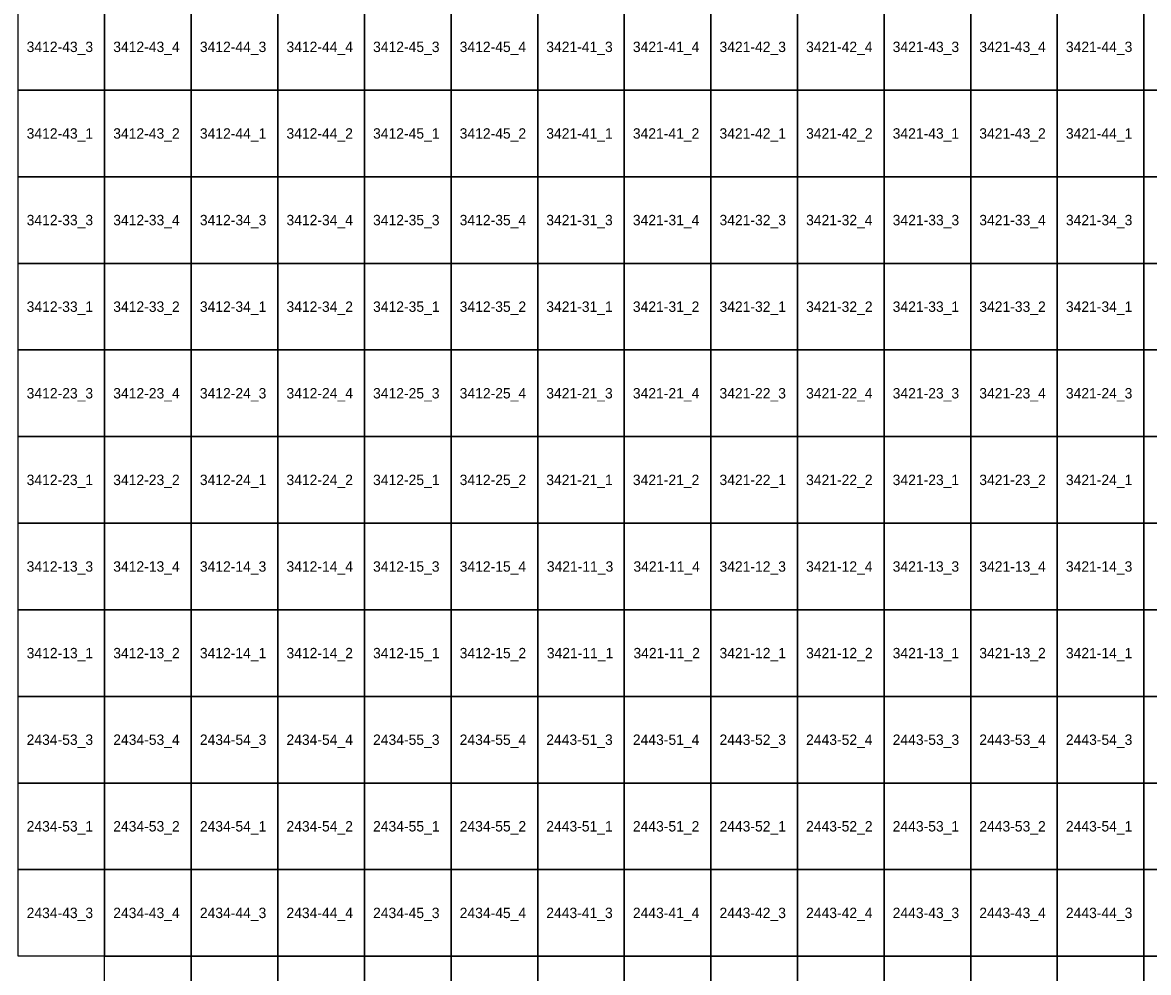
# Model space of a CAD drawing. Extents: x 312500 to 765000, y 172500 to 440000.
# Drawn here: x 635129 to 667632, y 192030 to 219452 of the extents above; entities that cross this region are included whole.
import ezdxf

# ---------------------------------------------------------------- set-up
doc = ezdxf.new("R2010")
doc.units = 0
doc.layers.add('Topo5_ramis_TKS2025', color=7, linetype='Continuous')
doc.layers.add('Topo5_ramis_TKS2025_Nr', color=7, linetype='Continuous')

msp = doc.modelspace()

# ---------------------------------------------------------------- linework, layer by layer
at = {"layer": 'Topo5_ramis_TKS2025'}
for points in [[(635000, 217500), (635000, 220000), (637500, 220000), (637500, 217500), (635000, 217500)], [(637500, 217500), (637500, 220000), (640000, 220000), (640000, 217500), (637500, 217500)], [(640000, 217500), (640000, 220000), (642500, 220000), (642500, 217500), (640000, 217500)], [(642500, 217500), (642500, 220000), (645000, 220000), (645000, 217500), (642500, 217500)], [(645000, 217500), (645000, 220000), (647500, 220000), (647500, 217500), (645000, 217500)], [(647500, 217500), (647500, 220000), (650000, 220000), (650000, 217500), (647500, 217500)], [(650000, 217500), (650000, 220000), (652500, 220000), (652500, 217500), (650000, 217500)], [(652500, 217500), (652500, 220000), (655000, 220000), (655000, 217500), (652500, 217500)], [(655000, 217500), (655000, 220000), (657500, 220000), (657500, 217500), (655000, 217500)], [(657500, 217500), (657500, 220000), (660000, 220000), (660000, 217500), (657500, 217500)], [(660000, 217500), (660000, 220000), (662500, 220000), (662500, 217500), (660000, 217500)], [(662500, 217500), (662500, 220000), (665000, 220000), (665000, 217500), (662500, 217500)], [(665000, 217500), (665000, 220000), (667500, 220000), (667500, 217500), (665000, 217500)], [(667500, 217500), (667500, 220000), (670000, 220000), (670000, 217500), (667500, 217500)], [(635000, 215000), (635000, 217500), (637500, 217500), (637500, 215000), (635000, 215000)], [(637500, 215000), (637500, 217500), (640000, 217500), (640000, 215000), (637500, 215000)], [(640000, 215000), (640000, 217500), (642500, 217500), (642500, 215000), (640000, 215000)], [(642500, 215000), (642500, 217500), (645000, 217500), (645000, 215000), (642500, 215000)], [(645000, 215000), (645000, 217500), (647500, 217500), (647500, 215000), (645000, 215000)], [(647500, 215000), (647500, 217500), (650000, 217500), (650000, 215000), (647500, 215000)], [(650000, 215000), (650000, 217500), (652500, 217500), (652500, 215000), (650000, 215000)], [(652500, 215000), (652500, 217500), (655000, 217500), (655000, 215000), (652500, 215000)], [(655000, 215000), (655000, 217500), (657500, 217500), (657500, 215000), (655000, 215000)], [(657500, 215000), (657500, 217500), (660000, 217500), (660000, 215000), (657500, 215000)], [(660000, 215000), (660000, 217500), (662500, 217500), (662500, 215000), (660000, 215000)], [(662500, 215000), (662500, 217500), (665000, 217500), (665000, 215000), (662500, 215000)], [(665000, 215000), (665000, 217500), (667500, 217500), (667500, 215000), (665000, 215000)], [(667500, 215000), (667500, 217500), (670000, 217500), (670000, 215000), (667500, 215000)], [(635000, 212500), (635000, 215000), (637500, 215000), (637500, 212500), (635000, 212500)], [(637500, 212500), (637500, 215000), (640000, 215000), (640000, 212500), (637500, 212500)], [(640000, 212500), (640000, 215000), (642500, 215000), (642500, 212500), (640000, 212500)], [(642500, 212500), (642500, 215000), (645000, 215000), (645000, 212500), (642500, 212500)], [(645000, 212500), (645000, 215000), (647500, 215000), (647500, 212500), (645000, 212500)], [(647500, 212500), (647500, 215000), (650000, 215000), (650000, 212500), (647500, 212500)], [(650000, 212500), (650000, 215000), (652500, 215000), (652500, 212500), (650000, 212500)], [(652500, 212500), (652500, 215000), (655000, 215000), (655000, 212500), (652500, 212500)], [(655000, 212500), (655000, 215000), (657500, 215000), (657500, 212500), (655000, 212500)], [(657500, 212500), (657500, 215000), (660000, 215000), (660000, 212500), (657500, 212500)], [(660000, 212500), (660000, 215000), (662500, 215000), (662500, 212500), (660000, 212500)], [(662500, 212500), (662500, 215000), (665000, 215000), (665000, 212500), (662500, 212500)], [(665000, 212500), (665000, 215000), (667500, 215000), (667500, 212500), (665000, 212500)], [(667500, 212500), (667500, 215000), (670000, 215000), (670000, 212500), (667500, 212500)], [(635000, 210000), (635000, 212500), (637500, 212500), (637500, 210000), (635000, 210000)], [(637500, 210000), (637500, 212500), (640000, 212500), (640000, 210000), (637500, 210000)], [(640000, 210000), (640000, 212500), (642500, 212500), (642500, 210000), (640000, 210000)], [(642500, 210000), (642500, 212500), (645000, 212500), (645000, 210000), (642500, 210000)], [(645000, 210000), (645000, 212500), (647500, 212500), (647500, 210000), (645000, 210000)], [(647500, 210000), (647500, 212500), (650000, 212500), (650000, 210000), (647500, 210000)], [(650000, 210000), (650000, 212500), (652500, 212500), (652500, 210000), (650000, 210000)], [(652500, 210000), (652500, 212500), (655000, 212500), (655000, 210000), (652500, 210000)], [(655000, 210000), (655000, 212500), (657500, 212500), (657500, 210000), (655000, 210000)], [(657500, 210000), (657500, 212500), (660000, 212500), (660000, 210000), (657500, 210000)], [(660000, 210000), (660000, 212500), (662500, 212500), (662500, 210000), (660000, 210000)], [(662500, 210000), (662500, 212500), (665000, 212500), (665000, 210000), (662500, 210000)], [(665000, 210000), (665000, 212500), (667500, 212500), (667500, 210000), (665000, 210000)], [(667500, 210000), (667500, 212500), (670000, 212500), (670000, 210000), (667500, 210000)], [(635000, 207500), (635000, 210000), (637500, 210000), (637500, 207500), (635000, 207500)], [(637500, 207500), (637500, 210000), (640000, 210000), (640000, 207500), (637500, 207500)], [(640000, 207500), (640000, 210000), (642500, 210000), (642500, 207500), (640000, 207500)], [(642500, 207500), (642500, 210000), (645000, 210000), (645000, 207500), (642500, 207500)], [(645000, 207500), (645000, 210000), (647500, 210000), (647500, 207500), (645000, 207500)], [(647500, 207500), (647500, 210000), (650000, 210000), (650000, 207500), (647500, 207500)], [(650000, 207500), (650000, 210000), (652500, 210000), (652500, 207500), (650000, 207500)], [(652500, 207500), (652500, 210000), (655000, 210000), (655000, 207500), (652500, 207500)], [(655000, 207500), (655000, 210000), (657500, 210000), (657500, 207500), (655000, 207500)], [(657500, 207500), (657500, 210000), (660000, 210000), (660000, 207500), (657500, 207500)], [(660000, 207500), (660000, 210000), (662500, 210000), (662500, 207500), (660000, 207500)], [(662500, 207500), (662500, 210000), (665000, 210000), (665000, 207500), (662500, 207500)], [(665000, 207500), (665000, 210000), (667500, 210000), (667500, 207500), (665000, 207500)], [(667500, 207500), (667500, 210000), (670000, 210000), (670000, 207500), (667500, 207500)], [(635000, 205000), (635000, 207500), (637500, 207500), (637500, 205000), (635000, 205000)], [(637500, 205000), (637500, 207500), (640000, 207500), (640000, 205000), (637500, 205000)], [(640000, 205000), (640000, 207500), (642500, 207500), (642500, 205000), (640000, 205000)], [(642500, 205000), (642500, 207500), (645000, 207500), (645000, 205000), (642500, 205000)], [(645000, 205000), (645000, 207500), (647500, 207500), (647500, 205000), (645000, 205000)], [(647500, 205000), (647500, 207500), (650000, 207500), (650000, 205000), (647500, 205000)], [(650000, 205000), (650000, 207500), (652500, 207500), (652500, 205000), (650000, 205000)], [(652500, 205000), (652500, 207500), (655000, 207500), (655000, 205000), (652500, 205000)], [(655000, 205000), (655000, 207500), (657500, 207500), (657500, 205000), (655000, 205000)], [(657500, 205000), (657500, 207500), (660000, 207500), (660000, 205000), (657500, 205000)], [(660000, 205000), (660000, 207500), (662500, 207500), (662500, 205000), (660000, 205000)], [(662500, 205000), (662500, 207500), (665000, 207500), (665000, 205000), (662500, 205000)], [(665000, 205000), (665000, 207500), (667500, 207500), (667500, 205000), (665000, 205000)], [(667500, 205000), (667500, 207500), (670000, 207500), (670000, 205000), (667500, 205000)], [(635000, 202500), (635000, 205000), (637500, 205000), (637500, 202500), (635000, 202500)], [(637500, 202500), (637500, 205000), (640000, 205000), (640000, 202500), (637500, 202500)], [(640000, 202500), (640000, 205000), (642500, 205000), (642500, 202500), (640000, 202500)], [(642500, 202500), (642500, 205000), (645000, 205000), (645000, 202500), (642500, 202500)], [(645000, 202500), (645000, 205000), (647500, 205000), (647500, 202500), (645000, 202500)], [(647500, 202500), (647500, 205000), (650000, 205000), (650000, 202500), (647500, 202500)], [(650000, 202500), (650000, 205000), (652500, 205000), (652500, 202500), (650000, 202500)], [(652500, 202500), (652500, 205000), (655000, 205000), (655000, 202500), (652500, 202500)], [(655000, 202500), (655000, 205000), (657500, 205000), (657500, 202500), (655000, 202500)], [(657500, 202500), (657500, 205000), (660000, 205000), (660000, 202500), (657500, 202500)], [(660000, 202500), (660000, 205000), (662500, 205000), (662500, 202500), (660000, 202500)], [(662500, 202500), (662500, 205000), (665000, 205000), (665000, 202500), (662500, 202500)], [(665000, 202500), (665000, 205000), (667500, 205000), (667500, 202500), (665000, 202500)], [(667500, 202500), (667500, 205000), (670000, 205000), (670000, 202500), (667500, 202500)], [(635000, 200000), (635000, 202500), (637500, 202500), (637500, 200000), (635000, 200000)], [(637500, 200000), (637500, 202500), (640000, 202500), (640000, 200000), (637500, 200000)], [(640000, 200000), (640000, 202500), (642500, 202500), (642500, 200000), (640000, 200000)], [(642500, 200000), (642500, 202500), (645000, 202500), (645000, 200000), (642500, 200000)], [(645000, 200000), (645000, 202500), (647500, 202500), (647500, 200000), (645000, 200000)], [(647500, 200000), (647500, 202500), (650000, 202500), (650000, 200000), (647500, 200000)], [(650000, 200000), (650000, 202500), (652500, 202500), (652500, 200000), (650000, 200000)], [(652500, 200000), (652500, 202500), (655000, 202500), (655000, 200000), (652500, 200000)], [(655000, 200000), (655000, 202500), (657500, 202500), (657500, 200000), (655000, 200000)], [(657500, 200000), (657500, 202500), (660000, 202500), (660000, 200000), (657500, 200000)], [(660000, 200000), (660000, 202500), (662500, 202500), (662500, 200000), (660000, 200000)], [(662500, 200000), (662500, 202500), (665000, 202500), (665000, 200000), (662500, 200000)], [(665000, 200000), (665000, 202500), (667500, 202500), (667500, 200000), (665000, 200000)], [(667500, 200000), (667500, 202500), (670000, 202500), (670000, 200000), (667500, 200000)], [(635000, 197500), (635000, 200000), (637500, 200000), (637500, 197500), (635000, 197500)], [(637500, 197500), (637500, 200000), (640000, 200000), (640000, 197500), (637500, 197500)], [(640000, 197500), (640000, 200000), (642500, 200000), (642500, 197500), (640000, 197500)], [(642500, 197500), (642500, 200000), (645000, 200000), (645000, 197500), (642500, 197500)], [(645000, 197500), (645000, 200000), (647500, 200000), (647500, 197500), (645000, 197500)], [(647500, 197500), (647500, 200000), (650000, 200000), (650000, 197500), (647500, 197500)], [(650000, 197500), (650000, 200000), (652500, 200000), (652500, 197500), (650000, 197500)], [(652500, 197500), (652500, 200000), (655000, 200000), (655000, 197500), (652500, 197500)], [(655000, 197500), (655000, 200000), (657500, 200000), (657500, 197500), (655000, 197500)], [(657500, 197500), (657500, 200000), (660000, 200000), (660000, 197500), (657500, 197500)], [(660000, 197500), (660000, 200000), (662500, 200000), (662500, 197500), (660000, 197500)], [(662500, 197500), (662500, 200000), (665000, 200000), (665000, 197500), (662500, 197500)], [(665000, 197500), (665000, 200000), (667500, 200000), (667500, 197500), (665000, 197500)], [(667500, 197500), (667500, 200000), (670000, 200000), (670000, 197500), (667500, 197500)], [(635000, 195000), (635000, 197500), (637500, 197500), (637500, 195000), (635000, 195000)], [(637500, 195000), (637500, 197500), (640000, 197500), (640000, 195000), (637500, 195000)], [(640000, 195000), (640000, 197500), (642500, 197500), (642500, 195000), (640000, 195000)], [(642500, 195000), (642500, 197500), (645000, 197500), (645000, 195000), (642500, 195000)], [(645000, 195000), (645000, 197500), (647500, 197500), (647500, 195000), (645000, 195000)], [(647500, 195000), (647500, 197500), (650000, 197500), (650000, 195000), (647500, 195000)], [(650000, 195000), (650000, 197500), (652500, 197500), (652500, 195000), (650000, 195000)], [(652500, 195000), (652500, 197500), (655000, 197500), (655000, 195000), (652500, 195000)], [(655000, 195000), (655000, 197500), (657500, 197500), (657500, 195000), (655000, 195000)], [(657500, 195000), (657500, 197500), (660000, 197500), (660000, 195000), (657500, 195000)], [(660000, 195000), (660000, 197500), (662500, 197500), (662500, 195000), (660000, 195000)], [(662500, 195000), (662500, 197500), (665000, 197500), (665000, 195000), (662500, 195000)], [(665000, 195000), (665000, 197500), (667500, 197500), (667500, 195000), (665000, 195000)], [(667500, 195000), (667500, 197500), (670000, 197500), (670000, 195000), (667500, 195000)], [(635000, 192500), (635000, 195000), (637500, 195000), (637500, 192500), (635000, 192500)], [(637500, 192500), (637500, 195000), (640000, 195000), (640000, 192500), (637500, 192500)], [(640000, 192500), (640000, 195000), (642500, 195000), (642500, 192500), (640000, 192500)], [(642500, 192500), (642500, 195000), (645000, 195000), (645000, 192500), (642500, 192500)], [(645000, 192500), (645000, 195000), (647500, 195000), (647500, 192500), (645000, 192500)], [(647500, 192500), (647500, 195000), (650000, 195000), (650000, 192500), (647500, 192500)], [(650000, 192500), (650000, 195000), (652500, 195000), (652500, 192500), (650000, 192500)], [(652500, 192500), (652500, 195000), (655000, 195000), (655000, 192500), (652500, 192500)], [(655000, 192500), (655000, 195000), (657500, 195000), (657500, 192500), (655000, 192500)], [(657500, 192500), (657500, 195000), (660000, 195000), (660000, 192500), (657500, 192500)], [(660000, 192500), (660000, 195000), (662500, 195000), (662500, 192500), (660000, 192500)], [(662500, 192500), (662500, 195000), (665000, 195000), (665000, 192500), (662500, 192500)], [(665000, 192500), (665000, 195000), (667500, 195000), (667500, 192500), (665000, 192500)], [(667500, 192500), (667500, 195000), (670000, 195000), (670000, 192500), (667500, 192500)], [(637500, 190000), (637500, 192500), (640000, 192500), (640000, 190000), (637500, 190000)], [(640000, 190000), (640000, 192500), (642500, 192500), (642500, 190000), (640000, 190000)], [(642500, 190000), (642500, 192500), (645000, 192500), (645000, 190000), (642500, 190000)], [(645000, 190000), (645000, 192500), (647500, 192500), (647500, 190000), (645000, 190000)], [(647500, 190000), (647500, 192500), (650000, 192500), (650000, 190000), (647500, 190000)], [(650000, 190000), (650000, 192500), (652500, 192500), (652500, 190000), (650000, 190000)], [(652500, 190000), (652500, 192500), (655000, 192500), (655000, 190000), (652500, 190000)], [(655000, 190000), (655000, 192500), (657500, 192500), (657500, 190000), (655000, 190000)], [(657500, 190000), (657500, 192500), (660000, 192500), (660000, 190000), (657500, 190000)], [(660000, 190000), (660000, 192500), (662500, 192500), (662500, 190000), (660000, 190000)], [(662500, 190000), (662500, 192500), (665000, 192500), (665000, 190000), (662500, 190000)], [(665000, 190000), (665000, 192500), (667500, 192500), (667500, 190000), (665000, 190000)], [(667500, 190000), (667500, 192500), (670000, 192500), (670000, 190000), (667500, 190000)]]:
    msp.add_lwpolyline(points, dxfattribs=at)

# ---------------------------------------------------------------- texts
at = {"layer": 'Topo5_ramis_TKS2025_Nr'}
for s, p in [('3412-43_3', (635248, 218600)), ('3412-43_4', (637748, 218600)), ('3412-44_3', (640248, 218600)), ('3412-44_4', (642748, 218600)), ('3412-45_3', (645248, 218600)), ('3412-45_4', (647748, 218600)), ('3421-41_3', (650248, 218600)), ('3421-41_4', (652748, 218600)), ('3421-42_3', (655248, 218600)), ('3421-42_4', (657748, 218600)), ('3421-43_3', (660248, 218600)), ('3421-43_4', (662748, 218600)), ('3421-44_3', (665248, 218600)), ('3412-43_1', (635248, 216100)), ('3412-43_2', (637748, 216100)), ('3412-44_1', (640248, 216100)), ('3412-44_2', (642748, 216100)), ('3412-45_1', (645248, 216100)), ('3412-45_2', (647748, 216100)), ('3421-41_1', (650248, 216100)), ('3421-41_2', (652748, 216100)), ('3421-42_1', (655248, 216100)), ('3421-42_2', (657748, 216100)), ('3421-43_1', (660248, 216100)), ('3421-43_2', (662748, 216100)), ('3421-44_1', (665248, 216100)), ('3412-33_3', (635248, 213600)), ('3412-33_4', (637748, 213600)), ('3412-34_3', (640248, 213600)), ('3412-34_4', (642748, 213600)), ('3412-35_3', (645248, 213600)), ('3412-35_4', (647748, 213600)), ('3421-31_3', (650248, 213600)), ('3421-31_4', (652748, 213600)), ('3421-32_3', (655248, 213600)), ('3421-32_4', (657748, 213600)), ('3421-33_3', (660248, 213600)), ('3421-33_4', (662748, 213600)), ('3421-34_3', (665248, 213600)), ('3412-33_1', (635248, 211100)), ('3412-33_2', (637748, 211100)), ('3412-34_1', (640248, 211100)), ('3412-34_2', (642748, 211100)), ('3412-35_1', (645248, 211100)), ('3412-35_2', (647748, 211100)), ('3421-31_1', (650248, 211100)), ('3421-31_2', (652748, 211100)), ('3421-32_1', (655248, 211100)), ('3421-32_2', (657748, 211100)), ('3421-33_1', (660248, 211100)), ('3421-33_2', (662748, 211100)), ('3421-34_1', (665248, 211100)), ('3412-23_3', (635248, 208600)), ('3412-23_4', (637748, 208600)), ('3412-24_3', (640248, 208600)), ('3412-24_4', (642748, 208600)), ('3412-25_3', (645248, 208600)), ('3412-25_4', (647748, 208600)), ('3421-21_3', (650248, 208600)), ('3421-21_4', (652748, 208600)), ('3421-22_3', (655248, 208600)), ('3421-22_4', (657748, 208600)), ('3421-23_3', (660248, 208600)), ('3421-23_4', (662748, 208600)), ('3421-24_3', (665248, 208600)), ('3412-23_1', (635248, 206100)), ('3412-23_2', (637748, 206100)), ('3412-24_1', (640248, 206100)), ('3412-24_2', (642748, 206100)), ('3412-25_1', (645248, 206100)), ('3412-25_2', (647748, 206100)), ('3421-21_1', (650248, 206100)), ('3421-21_2', (652748, 206100)), ('3421-22_1', (655248, 206100)), ('3421-22_2', (657748, 206100)), ('3421-23_1', (660248, 206100)), ('3421-23_2', (662748, 206100)), ('3421-24_1', (665248, 206100)), ('3412-13_3', (635248, 203600)), ('3412-13_4', (637748, 203600)), ('3412-14_3', (640248, 203600)), ('3412-14_4', (642748, 203600)), ('3412-15_3', (645248, 203600)), ('3412-15_4', (647748, 203600)), ('3421-11_3', (650264, 203600)), ('3421-11_4', (652764, 203600)), ('3421-12_3', (655248, 203600)), ('3421-12_4', (657748, 203600)), ('3421-13_3', (660248, 203600)), ('3421-13_4', (662748, 203600)), ('3421-14_3', (665248, 203600)), ('3412-13_1', (635248, 201100)), ('3412-13_2', (637748, 201100)), ('3412-14_1', (640248, 201100)), ('3412-14_2', (642748, 201100)), ('3412-15_1', (645248, 201100)), ('3412-15_2', (647748, 201100)), ('3421-11_1', (650264, 201100)), ('3421-11_2', (652764, 201100)), ('3421-12_1', (655248, 201100)), ('3421-12_2', (657748, 201100)), ('3421-13_1', (660248, 201100)), ('3421-13_2', (662748, 201100)), ('3421-14_1', (665248, 201100)), ('2434-53_3', (635248, 198600)), ('2434-53_4', (637748, 198600)), ('2434-54_3', (640248, 198600)), ('2434-54_4', (642748, 198600)), ('2434-55_3', (645248, 198600)), ('2434-55_4', (647748, 198600)), ('2443-51_3', (650248, 198600)), ('2443-51_4', (652748, 198600)), ('2443-52_3', (655248, 198600)), ('2443-52_4', (657748, 198600)), ('2443-53_3', (660248, 198600)), ('2443-53_4', (662748, 198600)), ('2443-54_3', (665248, 198600)), ('2434-53_1', (635248, 196100)), ('2434-53_2', (637748, 196100)), ('2434-54_1', (640248, 196100)), ('2434-54_2', (642748, 196100)), ('2434-55_1', (645248, 196100)), ('2434-55_2', (647748, 196100)), ('2443-51_1', (650248, 196100)), ('2443-51_2', (652748, 196100)), ('2443-52_1', (655248, 196100)), ('2443-52_2', (657748, 196100)), ('2443-53_1', (660248, 196100)), ('2443-53_2', (662748, 196100)), ('2443-54_1', (665248, 196100)), ('2434-43_3', (635248, 193600)), ('2434-43_4', (637748, 193600)), ('2434-44_3', (640248, 193600)), ('2434-44_4', (642748, 193600)), ('2434-45_3', (645248, 193600)), ('2434-45_4', (647748, 193600)), ('2443-41_3', (650248, 193600)), ('2443-41_4', (652748, 193600)), ('2443-42_3', (655248, 193600)), ('2443-42_4', (657748, 193600)), ('2443-43_3', (660248, 193600)), ('2443-43_4', (662748, 193600)), ('2443-44_3', (665248, 193600))]:
    msp.add_text(s, height=300, dxfattribs=at).set_placement(p)

doc.saveas('drawing.dxf')
